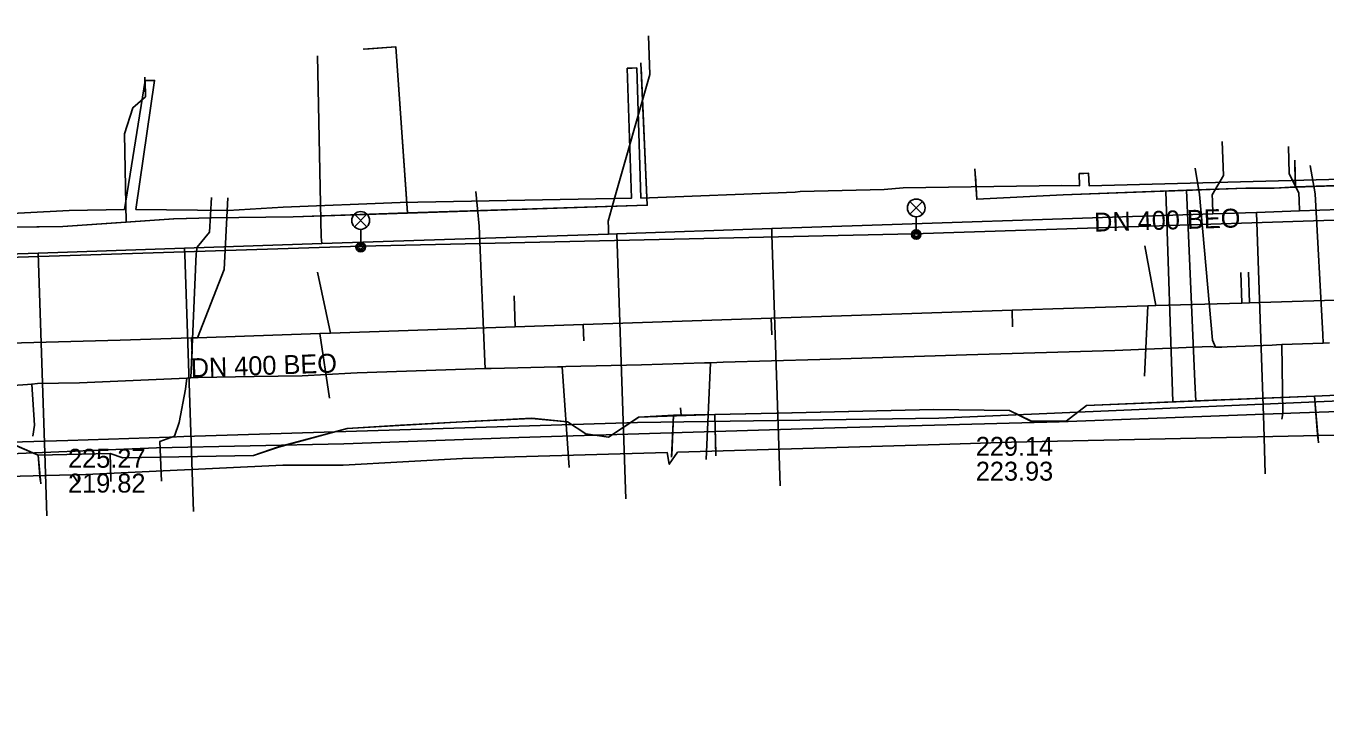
# Model space of a CAD drawing. Extents: x -595540 to -593988, y -1160850 to -1159202.
# Drawn here: x -595060.1 to -595005.2, y -1160795.9 to -1160766.1 of the extents above; entities that cross this region are included whole.
import ezdxf

# ---------------------------------------------------------------- set-up
doc = ezdxf.new("R2010")
doc.units = 0
for name, color, linetype in [('BVK-JEDNOTNA_popisy', 7, 'Continuous'), ('BVK-JEDNOTNA_trasa sítě', 7, 'Continuous'), ('BVK-VODOVOD_trasa sítě', 7, 'Continuous'), ('CETIN_kabel podzemní', 7, 'Continuous'), ('DESTOVA_trasa neprovozované sítě', 7, 'Continuous'), ('DSP-SDEL-VODAFONE_kabel', 7, 'Continuous'), ('EON-NN_kabel', 7, 'Continuous'), ('EON-VN_kabel', 7, 'Continuous'), ('INNOGY-STL_trasa sítě', 7, 'Continuous'), ('JEDNOTNA_trasa neprovozované sítě', 7, 'Continuous'), ('TSB_kabel VO', 7, 'Continuous'), ('TSB_lampy VO', 7, 'Continuous')]:
    doc.layers.add(name, color=color, linetype=linetype)

msp = doc.modelspace()

# ---------------------------------------------------------------- linework, layer by layer
at = {"layer": 'BVK-JEDNOTNA_popisy'}
for p, q in [((-595019.913, -1160784.436), (-595019.913, -1160784.436)), ((-595058.282, -1160784.94), (-595058.282, -1160784.94))]:
    msp.add_line(p, q, dxfattribs=at)
at = {"layer": 'BVK-JEDNOTNA_trasa sítě'}
msp.add_line((-595056.079, -1160779.429), (-595096.004, -1160780.416), dxfattribs=at)
for points in [[(-595000.646, -1160777.613), (-595008.344, -1160777.844), (-595008.672, -1160777.855), (-595012.297, -1160777.963), (-595012.639, -1160777.975), (-595016.653, -1160778.094)], [(-595016.653, -1160778.094), (-595018.377, -1160778.153), (-595028.563, -1160778.497), (-595036.507, -1160778.767), (-595039.387, -1160778.865), (-595047.194, -1160779.127), (-595047.644, -1160779.143), (-595052.809, -1160779.318), (-595053.059, -1160779.328), (-595056.079, -1160779.429)]]:
    msp.add_lwpolyline(points, dxfattribs=at)
at = {"layer": 'BVK-VODOVOD_trasa sítě'}
for points in [[(-595035.436, -1160774.939), (-595035.444, -1160774.689), (-595035.454, -1160774.389), (-595035.168, -1160773.38), (-595033.696, -1160768.199), (-595033.749, -1160766.558)], [(-595047.562, -1160775.341), (-595047.578, -1160775.053), (-595047.738, -1160767.399)], [(-595009.893, -1160774.086), (-595009.912, -1160773.529), (-595009.92, -1160773.281), (-595009.441, -1160772.465), (-595009.494, -1160771.021)], [(-595006.226, -1160773.964), (-595006.242, -1160773.51), (-595006.251, -1160773.214), (-595006.665, -1160772.378), (-595006.699, -1160771.234)], [(-594948.26, -1160772.06), (-594953.346, -1160772.198), (-594967.668, -1160772.676), (-594971.611, -1160772.808), (-594977.228, -1160772.996), (-594984.543, -1160773.24), (-594984.889, -1160773.252), (-594997.631, -1160773.677), (-595006.226, -1160773.964), (-595008.044, -1160774.024), (-595009.893, -1160774.086), (-595028.538, -1160774.709), (-595035.086, -1160774.927), (-595035.436, -1160774.939), (-595040.2, -1160775.098), (-595047.562, -1160775.341), (-595053.356, -1160775.537), (-595059.551, -1160775.744), (-595060.826, -1160775.787), (-595068.937, -1160776.058), (-595081.198, -1160776.468), (-595096.821, -1160776.99), (-595099.734, -1160777.087), (-595104.531, -1160777.124)], [(-595008.044, -1160774.024), (-595007.744, -1160783.03), (-595007.676, -1160785.074)], [(-595035.086, -1160774.927), (-595034.795, -1160783.66), (-595034.712, -1160786.133)], [(-595028.538, -1160774.709), (-595028.53, -1160774.958), (-595028.175, -1160785.579)], [(-595053.356, -1160775.537), (-595053.348, -1160775.796), (-595052.984, -1160786.665)], [(-595059.551, -1160775.744), (-595059.269, -1160784.19), (-595059.18, -1160786.85)]]:
    msp.add_lwpolyline(points, dxfattribs=at)
at = {"layer": 'CETIN_kabel podzemní'}
for points in [[(-595043.93, -1160774.05), (-595044.43, -1160767.03), (-595045.81, -1160767.13)], [(-595034.06, -1160767.91), (-595033.8, -1160773.72), (-595043.93, -1160774.05)], [(-595055.83, -1160774.43), (-595055.9, -1160770.7), (-595055.55, -1160769.6), (-595055.01, -1160769.13), (-595055.03, -1160768.46)], [(-595006.42, -1160772.08), (-595006.4, -1160772.95)], [(-595019.93, -1160772.48), (-595019.87, -1160773.47), (-595016.22, -1160773.28), (-595011.01, -1160773.09)], [(-594987.35, -1160772.38), (-594987.47, -1160772.38), (-594996.92, -1160772.6), (-595000.27, -1160772.75), (-595006.4, -1160772.95)], [(-595006.4, -1160772.95), (-595007.3, -1160773), (-595008.5, -1160773), (-595011.01, -1160773.09)], [(-595011.01, -1160773.09), (-595010.94, -1160774.67), (-595010.65, -1160781.17), (-595010.61, -1160781.99)], [(-595069.53, -1160774.77), (-595058.5, -1160774.62), (-595055.83, -1160774.43)], [(-595043.93, -1160774.05), (-595048.77, -1160774.21), (-595052.22, -1160774.25), (-595053.82, -1160774.29), (-595055.83, -1160774.43)], [(-595034.21, -1160782.91), (-595021.47, -1160782.72), (-594998.67, -1160781.74)], [(-595030.95, -1160782.57), (-595027.68, -1160782.49), (-595021.7, -1160782.35), (-595018.49, -1160782.4), (-595017.58, -1160782.84), (-595016.09, -1160782.85), (-595015.23, -1160782.18), (-595010.61, -1160781.99)], [(-595010.61, -1160781.99), (-595005.59, -1160781.79)], [(-595005.59, -1160781.79), (-595003.98, -1160781.72), (-594999.86, -1160781.71), (-594998.98, -1160781.97), (-594997.5, -1160782)], [(-595005.59, -1160781.79), (-595005.43, -1160783.76)], [(-595044.23, -1160783.02), (-595041.63, -1160782.87), (-595038.69, -1160782.73), (-595037.17, -1160782.88), (-595036.39, -1160783.38), (-595035.44, -1160783.53), (-595034.16, -1160782.68), (-595032.69, -1160782.59)], [(-595032.69, -1160782.59), (-595032.77, -1160784.37)], [(-595032.69, -1160782.59), (-595032.37, -1160782.59)], [(-595032.39, -1160782.29), (-595032.37, -1160782.59)], [(-595032.37, -1160782.59), (-595030.95, -1160782.57)], [(-595030.95, -1160782.57), (-595030.9, -1160784.31)], [(-595056.5, -1160784.21), (-595055.97, -1160784.39), (-595050.45, -1160784.3), (-595049.39, -1160783.94), (-595046.49, -1160783.16), (-595044.23, -1160783.02)], [(-595053.39, -1160783.5), (-595034.21, -1160782.91)], [(-595062.18, -1160783.62), (-595061.15, -1160783.59), (-595059.54, -1160784.28)], [(-595060.69, -1160783.74), (-595058.29, -1160783.66)], [(-595058.29, -1160783.66), (-595053.99, -1160783.52)], [(-595053.99, -1160783.52), (-595053.39, -1160783.5)], [(-595059.54, -1160784.28), (-595056.5, -1160784.21)], [(-595059.54, -1160784.28), (-595059.44, -1160785.5)], [(-595056.5, -1160784.21), (-595056.48, -1160785.4)]]:
    msp.add_lwpolyline(points, dxfattribs=at)
at = {"layer": 'DESTOVA_trasa neprovozované sítě'}
for p, q in [((-595012.77, -1160775.44), (-595012.297, -1160777.963)), ((-595047.74, -1160776.55), (-595047.194, -1160779.127)), ((-595012.78, -1160780.94), (-595012.639, -1160777.975)), ((-595047.23, -1160781.87), (-595047.644, -1160779.143))]:
    msp.add_line(p, q, dxfattribs=at)
at = {"layer": 'DSP-SDEL-VODAFONE_kabel'}
for p, q in [((-595033.802, -1160773.724), (-595034.069, -1160767.706)), ((-595019.866, -1160773.465), (-595019.953, -1160772.184)), ((-595006.397, -1160772.947), (-595006.422, -1160771.822)), ((-595016.216, -1160773.281), (-595008.499, -1160772.996)), ((-595011.881, -1160773.121), (-595011.577, -1160782.033)), ((-595008.499, -1160772.996), (-595007.297, -1160772.998)), ((-595058.499, -1160774.617), (-595053.816, -1160774.294)), ((-595053.816, -1160774.294), (-595052.222, -1160774.254)), ((-595052.222, -1160774.254), (-595048.765, -1160774.21)), ((-595005.593, -1160781.794), (-595005.45, -1160783.582)), ((-595038.685, -1160782.727), (-595041.63, -1160782.871)), ((-595032.689, -1160782.589), (-595032.767, -1160784.298)), ((-595030.95, -1160782.567), (-595030.897, -1160784.212)), ((-595018.494, -1160782.401), (-595021.705, -1160782.347)), ((-595046.486, -1160783.156), (-595049.388, -1160783.936)), ((-595041.63, -1160782.871), (-595046.486, -1160783.156)), ((-595059.541, -1160784.284), (-595059.458, -1160785.341)), ((-595056.496, -1160784.212), (-595056.481, -1160785.266))]:
    msp.add_line(p, q, dxfattribs=at)
for points in [[(-594967.864, -1160764.763), (-594968.331, -1160766.802), (-594969.646, -1160769.286), (-594970.491, -1160771.206), (-594970.687, -1160771.525), (-594970.979, -1160771.79), (-594974.616, -1160772.068), (-594975.614, -1160772.117), (-594987.473, -1160772.384), (-594996.918, -1160772.6), (-595000.274, -1160772.75), (-595006.397, -1160772.947), (-595007.297, -1160772.998), (-595008.499, -1160772.996), (-595011.881, -1160773.121)], [(-595043.932, -1160774.045), (-595044.427, -1160767.029), (-595045.744, -1160767.122)], [(-595055.826, -1160774.429), (-595055.897, -1160770.7), (-595055.548, -1160769.602), (-595055.013, -1160769.132), (-595055.034, -1160768.314)], [(-595007.297, -1160772.998), (-595006.397, -1160772.947), (-595000.274, -1160772.75)], [(-595019.866, -1160773.465), (-595016.216, -1160773.281)], [(-595048.765, -1160774.21), (-595043.932, -1160774.045), (-595033.802, -1160773.724)], [(-595074.197, -1160774.965), (-595069.533, -1160774.766), (-595058.499, -1160774.617)], [(-594995.08, -1160781.514), (-594996.877, -1160781.709), (-594997.5, -1160782.004), (-594998.981, -1160781.968), (-594999.855, -1160781.713), (-595003.976, -1160781.719), (-595005.593, -1160781.794), (-595015.232, -1160782.179), (-595016.094, -1160782.847), (-595017.579, -1160782.837), (-595018.494, -1160782.401)], [(-595011.577, -1160782.033), (-595015.232, -1160782.179), (-595016.094, -1160782.847), (-595017.579, -1160782.837), (-595018.494, -1160782.401), (-595021.705, -1160782.347), (-595027.684, -1160782.493), (-595030.95, -1160782.567), (-595034.164, -1160782.678), (-595035.442, -1160783.529), (-595036.39, -1160783.377), (-595037.165, -1160782.877), (-595038.685, -1160782.727)], [(-595038.685, -1160782.727), (-595041.63, -1160782.871), (-595046.486, -1160783.156), (-595049.388, -1160783.936), (-595050.446, -1160784.299), (-595055.972, -1160784.393), (-595056.496, -1160784.212), (-595059.541, -1160784.284), (-595061.15, -1160783.585)], [(-595021.705, -1160782.347), (-595027.684, -1160782.493), (-595030.95, -1160782.567), (-595032.689, -1160782.589), (-595034.164, -1160782.678), (-595035.442, -1160783.529), (-595036.39, -1160783.377), (-595037.165, -1160782.877), (-595038.685, -1160782.727)], [(-595049.388, -1160783.936), (-595050.446, -1160784.299), (-595055.972, -1160784.393), (-595056.496, -1160784.212), (-595059.541, -1160784.284), (-595061.15, -1160783.585), (-595070.306, -1160783.903), (-595070.948, -1160784.42), (-595071.398, -1160785.874), (-595072.265, -1160790.808), (-595073.115, -1160795.901)]]:
    msp.add_lwpolyline(points, dxfattribs=at)
at = {"layer": 'EON-NN_kabel'}
for points in [[(-595063.642, -1160774.222), (-595058.23, -1160773.94), (-595055.9, -1160773.9), (-595055.027, -1160768.455), (-595054.827, -1160768.449), (-595054.627, -1160768.443), (-595055.415, -1160773.897), (-595051.52, -1160773.94), (-595049.19, -1160773.8), (-595044.25, -1160773.61), (-595034.467, -1160773.427), (-595034.644, -1160767.928), (-595034.444, -1160767.922), (-595034.244, -1160767.915), (-595034.067, -1160773.42), (-595027.55, -1160773.17), (-595027.34, -1160773.14), (-595023.78, -1160773.06), (-595022.98, -1160772.99), (-595016.28, -1160772.89), (-595015.524, -1160772.898), (-595015.542, -1160772.381), (-595015.342, -1160772.374), (-595015.142, -1160772.367), (-595015.123, -1160772.895), (-595000.19, -1160772.51)], [(-595004.76, -1160783.44), (-595018.4, -1160783.73), (-595021.44, -1160783.83), (-595032.52, -1160784.16), (-595032.867, -1160784.671), (-595032.954, -1160784.178), (-595039.4, -1160784.35), (-595041.61, -1160784.43), (-595046.65, -1160784.7), (-595049.2, -1160784.71), (-595057.83, -1160785.11), (-595057.849, -1160785.45), (-595058.087, -1160785.112), (-595067.56, -1160785.35), (-595074.27, -1160785.44), (-595096.58, -1160785.95), (-595106.03, -1160786.23)]]:
    msp.add_lwpolyline(points, dxfattribs=at)
at = {"layer": 'EON-VN_kabel'}
msp.add_lwpolyline([(-594936.47, -1160780.325), (-594937.442, -1160780.414), (-594944.41, -1160780.658), (-594953.67, -1160780.989), (-594963.583, -1160781.222), (-594975.016, -1160781.644), (-594985.149, -1160781.896), (-594995.219, -1160782.118), (-595006.213, -1160782.488), (-595016.382, -1160782.875), (-595025.877, -1160783.135), (-595039.225, -1160783.541), (-595046.632, -1160783.802), (-595054.55, -1160783.978), (-595062.12, -1160784.28), (-595072.584, -1160784.616), (-595082.164, -1160784.858), (-595092.054, -1160785.154), (-595103.479, -1160785.486), (-595108.42, -1160785.56)], dxfattribs=at)
at = {"layer": 'INNOGY-STL_trasa sítě'}
for points in [[(-595009.78, -1160779.72), (-595009.91, -1160779.43), (-595010.45, -1160773.27), (-595010.636, -1160772.157)], [(-595005.23, -1160779.551), (-595005.25, -1160779.18), (-595005.57, -1160773.24), (-595005.773, -1160772.042)], [(-595053.098, -1160781.019), (-595053.084, -1160780.694), (-595052.874, -1160775.773), (-595052.827, -1160775.489), (-595052.309, -1160774.859), (-595052.225, -1160773.395)], [(-595040.649, -1160780.623), (-595040.662, -1160780.323), (-595040.91, -1160774.61), (-595041.05, -1160773.14)], [(-595061.223, -1160781.377), (-595060.002, -1160781.291), (-595059.829, -1160781.279), (-595059.812, -1160781.278), (-595059.569, -1160781.261), (-595057.797, -1160781.23), (-595053.591, -1160781.048), (-595053.261, -1160781.029), (-595053.098, -1160781.019), (-595052.781, -1160780.999), (-595050.41, -1160780.962), (-595048.38, -1160780.93), (-595046.33, -1160780.824), (-595046.06, -1160780.81), (-595040.649, -1160780.623), (-595040.399, -1160780.614), (-595037.591, -1160780.55), (-595037.39, -1160780.55), (-595037.24, -1160780.54), (-595034.04, -1160780.47), (-595031.381, -1160780.38), (-595031.13, -1160780.38), (-595030.59, -1160780.36), (-595026.51, -1160780.24), (-595020.311, -1160780.04), (-595014.03, -1160779.86), (-595010.341, -1160779.705), (-595009.99, -1160779.69), (-595009.78, -1160779.72), (-595009.51, -1160779.72), (-595009.29, -1160779.71), (-595007.38, -1160779.63), (-595007.199, -1160779.617), (-595006.97, -1160779.6), (-595005.23, -1160779.551), (-595004.96, -1160779.543)], [(-595006.97, -1160779.6), (-595006.94, -1160782.53), (-595006.97, -1160782.76)], [(-595037.39, -1160780.55), (-595037.105, -1160784.8)], [(-595031.13, -1160780.38), (-595031.308, -1160784.472)], [(-595053.261, -1160781.029), (-595053.323, -1160781.494), (-595053.591, -1160782.904), (-595053.785, -1160783.481), (-595054.41, -1160783.71), (-595054.332, -1160785.377)], [(-595059.812, -1160781.278), (-595059.696, -1160783.021), (-595059.765, -1160783.474)]]:
    msp.add_lwpolyline(points, dxfattribs=at)
at = {"layer": 'JEDNOTNA_trasa neprovozované sítě'}
for p, q in [((-595008.703, -1160776.557), (-595008.672, -1160777.855)), ((-595008.383, -1160776.547), (-595008.344, -1160777.844)), ((-595039.42, -1160777.555), (-595039.387, -1160778.865)), ((-595018.355, -1160778.856), (-595018.377, -1160778.153)), ((-595036.485, -1160779.458), (-595036.507, -1160778.767)), ((-595028.539, -1160779.194), (-595028.563, -1160778.497)), ((-595053.036, -1160780.008), (-595053.059, -1160779.328))]:
    msp.add_line(p, q, dxfattribs=at)
msp.add_lwpolyline([(-595051.526, -1160773.414), (-595051.688, -1160776.435), (-595052.809, -1160779.318)], dxfattribs=at)
at = {"layer": 'TSB_kabel VO'}
msp.add_lwpolyline([(-595140.15, -1160782.8), (-595141.07, -1160783.03), (-595143.52, -1160780.17), (-595138.94, -1160770.97), (-595130.71, -1160773.79), (-595122.48, -1160775.94), (-595122.51, -1160777.03), (-595121.97, -1160775.95), (-595118.25, -1160776.65), (-595110.96, -1160777.51), (-595094.938, -1160777.116), (-595068.307, -1160776.162), (-595045.908, -1160775.457), (-595022.58, -1160774.93), (-594995.65, -1160774.06), (-594970.86, -1160773.09), (-594945.385, -1160772.44)], dxfattribs=at)
at = {"layer": 'TSB_lampy VO'}
for p, q in [((-595022.694, -1160774.099), (-595022.164, -1160773.569)), ((-595022.694, -1160773.569), (-595022.164, -1160774.099)), ((-595022.694, -1160774.099), (-595022.164, -1160773.569)), ((-595022.694, -1160773.569), (-595022.164, -1160774.099)), ((-595046.178, -1160774.629), (-595045.648, -1160774.099)), ((-595046.178, -1160774.099), (-595045.648, -1160774.629)), ((-595046.178, -1160774.629), (-595045.648, -1160774.099)), ((-595046.178, -1160774.099), (-595045.648, -1160774.629)), ((-595022.429, -1160774.209), (-595022.429, -1160774.959)), ((-595022.429, -1160774.209), (-595022.429, -1160774.959)), ((-595045.913, -1160774.739), (-595045.913, -1160775.489)), ((-595045.913, -1160774.739), (-595045.913, -1160775.489))]:
    msp.add_line(p, q, dxfattribs=at)
for centre, radius in [((-595022.429, -1160773.834), 0.375), ((-595022.429, -1160773.834), 0.375), ((-595045.913, -1160774.364), 0.375), ((-595045.913, -1160774.364), 0.375), ((-595022.429, -1160774.959), 0.2), ((-595022.429, -1160774.959), 0.2), ((-595022.429, -1160774.959), 0.145), ((-595022.429, -1160774.959), 0.145), ((-595022.429, -1160774.959), 0.0876), ((-595022.429, -1160774.959), 0.0876), ((-595045.913, -1160775.489), 0.2), ((-595045.913, -1160775.489), 0.2), ((-595045.913, -1160775.489), 0.145), ((-595045.913, -1160775.489), 0.145), ((-595045.913, -1160775.489), 0.0876), ((-595045.913, -1160775.489), 0.0876)]:
    msp.add_circle(centre, radius, dxfattribs=at)

# ---------------------------------------------------------------- texts
at = {"layer": 'BVK-JEDNOTNA_popisy'}
for rotation, p in [(1.6937, (-595014.899, -1160774.839)), (1.8923, (-595053.086, -1160780.993))]:
    msp.add_text('DN 400 BEO', height=0.8, rotation=rotation, dxfattribs=at).set_placement(p)
for s, p in [('229.14', (-595019.913, -1160784.311)), ('225.27', (-595058.282, -1160784.815)), ('223.93', (-595019.913, -1160785.361)), ('219.82', (-595058.282, -1160785.865))]:
    msp.add_text(s, height=0.8, dxfattribs=at).set_placement(p)

doc.saveas('drawing.dxf')
